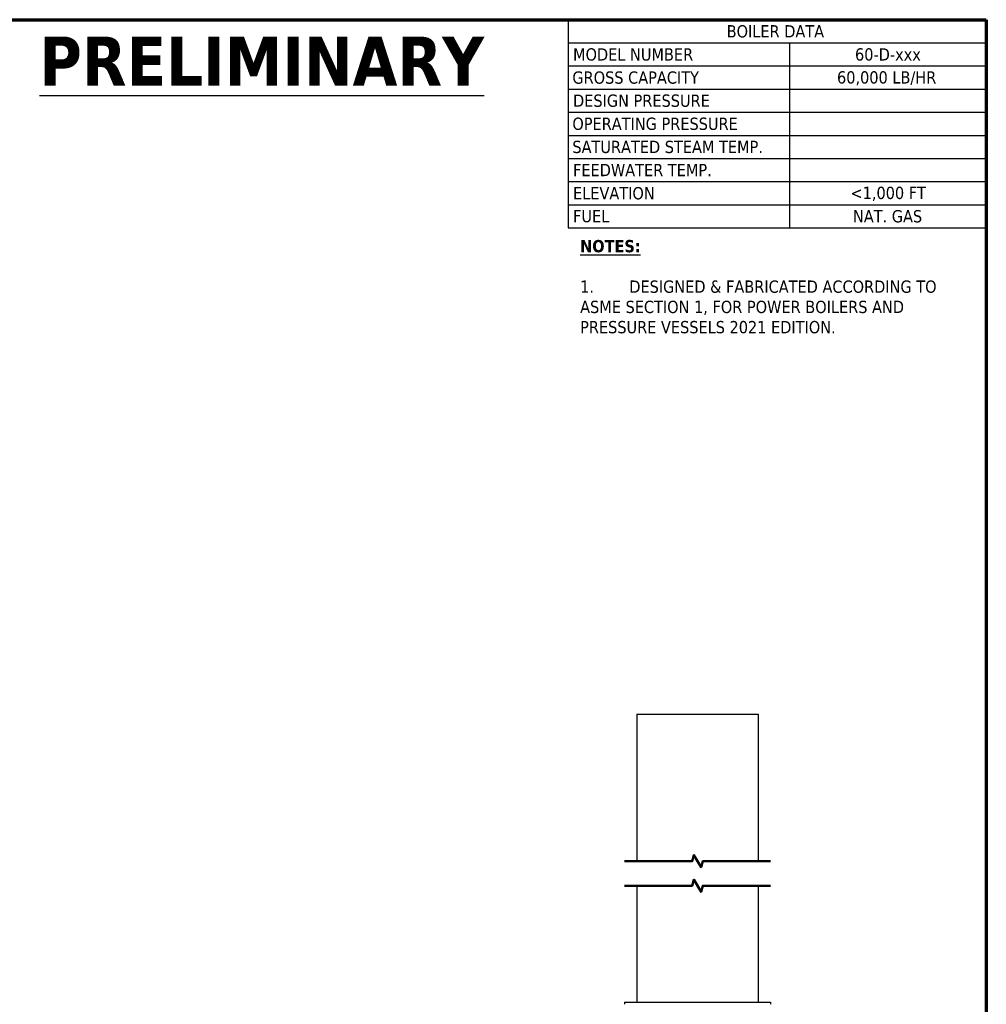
# Model space of a CAD drawing. Header units: inches. Extents: x 24 to 1128, y -74 to 748.
# Tile 557 of 557: x 813 to 1128, y 428 to 748. Entities that reach past the tile are written whole.
import ezdxf

# ---------------------------------------------------------------- set-up
doc = ezdxf.new("R2010")
doc.units = ezdxf.units.IN
doc.header["$LTSCALE"] = 32
doc.header["$MEASUREMENT"] = 0
for name, color, linetype, lineweight in [('Border (ANSI)', 7, 'Continuous', 70), ('Break Line (ANSI)', 7, 'Continuous', 50), ('Symbol (ANSI)', 7, 'Continuous', 25), ('Visible (ANSI)', 7, 'Continuous', 30)]:
    doc.layers.add(name, color=color, linetype=linetype, lineweight=lineweight)
doc.styles.add('Note Text (ANSI)', font='tahoma.ttf')

# ---------------------------------------------------------------- blocks, each defined once
blk = doc.blocks.new('Borders SUPERIOR BORDER')
at = {"layer": 'Border (ANSI)'}
for p, q in [((0.75, 23.375), (35.25, 23.375)), ((35.25, 23.375), (35.25, 0.625))]:
    blk.add_line(p, q, dxfattribs=at)
blk = doc.blocks.new('Table2')
at = {"layer": 'Symbol (ANSI)'}
for p, q in [((31, 23.375), (35.25, 23.375)), ((31, 23.375), (31, 23.14)), ((35.25, 23.375), (35.25, 23.14)), ((31, 23.14), (35.25, 23.14)), ((31, 23.14), (31, 21.259)), ((33.25, 23.14), (33.25, 21.259)), ((35.25, 23.14), (35.25, 21.259)), ((31, 22.905), (35.25, 22.905)), ((31, 22.67), (35.25, 22.67)), ((31, 22.434), (35.25, 22.434)), ((31, 22.199), (35.25, 22.199)), ((31, 21.964), (35.25, 21.964)), ((31, 21.729), (35.25, 21.729)), ((31, 21.494), (35.25, 21.494)), ((31, 21.259), (35.25, 21.259))]:
    blk.add_line(p, q, dxfattribs=at)
at = {"layer": 'Symbol (ANSI)', "char_height": 0.125, "attachment_point": 7, "style": 'Note Text (ANSI)'}
for s, insert in [('BOILER DATA', (32.61, 23.192)), ('MODEL NUMBER', (31.048, 22.957)), ('60-D-xxx', (33.915, 22.957)), ('GROSS CAPACITY', (31.041, 22.722)), ('60,000 LB/HR', (33.732, 22.706)), ('DESIGN PRESSURE', (31.048, 22.487)), ('OPERATING PRESSURE', (31.041, 22.252)), ('SATURATED STEAM TEMP.', (31.041, 22.017)), ('FEEDWATER TEMP.', (31.048, 21.784)), ('ELEVATION', (31.048, 21.546)), ('<1,000 FT', (33.869, 21.532)), ('FUEL', (31.048, 21.313)), ('NAT. GAS', (33.894, 21.312))]:
    blk.add_mtext(s, dxfattribs=dict(at, insert=insert))

msp = doc.modelspace()

# ---------------------------------------------------------------- linework, layer by layer
at = {"layer": 'Break Line (ANSI)', "flags": 128}
for points in [[(1010.27004, 474.22956), (1032.32944, 474.22956), (1032.86534, 476.22957), (1035.17474, 472.22956), (1035.71064, 474.22956), (1057.77004, 474.22956)], [(1010.27004, 466.22957), (1032.32944, 466.22957), (1032.86534, 468.22956), (1035.17474, 464.22956), (1035.71064, 466.22957), (1057.77004, 466.22957)]]:
    msp.add_lwpolyline(points, dxfattribs=at)
at = {"layer": 'Visible (ANSI)'}
for p, q in [((1014.27004, 522.07925), (1014.27004, 474.22956)), ((1014.27004, 522.07925), (1053.77004, 522.07925)), ((1053.77004, 522.07925), (1053.77004, 474.22956)), ((1014.27004, 466.22957), (1014.27004, 428.41266)), ((1053.77004, 466.22957), (1053.77004, 428.41266)), ((1010.27004, 428.41266), (1010.27004, 427.66266)), ((1010.27004, 428.41266), (1057.77004, 428.41266)), ((1057.77004, 428.41266), (1057.77004, 427.66266))]:
    msp.add_line(p, q, dxfattribs=at)

# ---------------------------------------------------------------- block references
at = {"xscale": 32, "yscale": 32, "zscale": 32}
for name in ['Borders SUPERIOR BORDER', 'Table2']:
    msp.add_blockref(name, (0, 0), dxfattribs=at)

# ---------------------------------------------------------------- texts
at = {"layer": 'Symbol (ANSI)', "insert": (819.88236, 742.52423), "char_height": 15.9999998, "width": 170.0533281, "attachment_point": 1, "style": 'Note Text (ANSI)'}
msp.add_mtext('\\fTahoma|b1|i0;{\\H16.0000;\\LPRELIMINARY}\\l', dxfattribs=at)
at = {"layer": 'Symbol (ANSI)', "insert": (995.83896, 676.32714), "char_height": 3.9999999, "width": 131.5539928, "attachment_point": 1, "line_spacing_factor": 0.987884, "style": 'Note Text (ANSI)'}
msp.add_mtext('\\fTahoma|b1|i0;{\\H4.0000;\\LNOTES:}\\l\\fTahoma|b0|i0;{\\H4.0000;\\P}\\fTahoma|b0|i0;{\\H4.0000;\\P}\\fTahoma|b0|i0;{\\H4.0000;1.^I}\\fTahoma|b0|i0;{\\H4.0000;DESIGNED & FABRICATED ACCORDING TO \\PASME SECTION 1, FOR POWER BOILERS AND \\PPRESSURE VESSELS 2021 EDITION.\\P}', dxfattribs=at)

doc.saveas('drawing.dxf')
